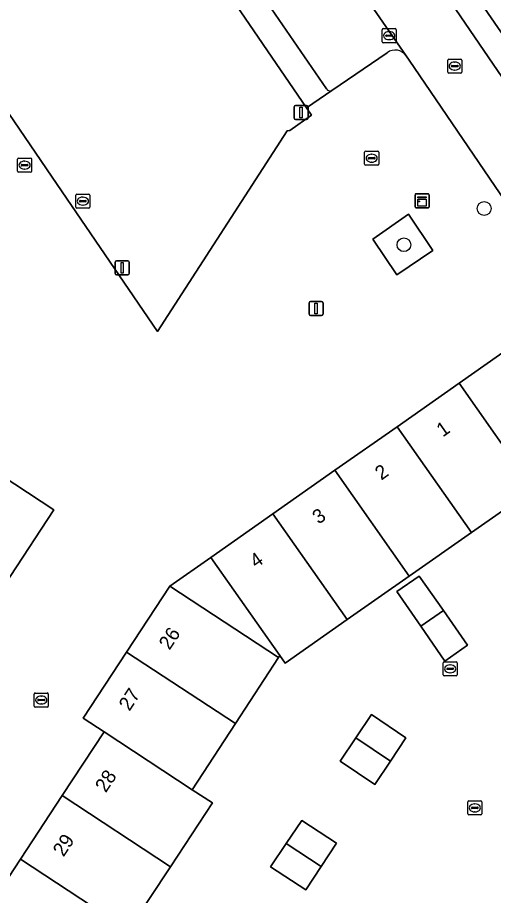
# Model space of a CAD drawing. Extents: x 159279 to 160377, y 384531 to 385888.
# Drawn here: x 159727.4 to 159761.2, y 385249.7 to 385312.1 of the extents above; entities that cross this region are included whole.
import ezdxf

# ---------------------------------------------------------------- set-up
doc = ezdxf.new("R2010")
doc.units = 0
for name, color, linetype in [('IMGEO_Boom', 7, 'Continuous'), ('IMGEO_Erf', 7, 'Continuous'), ('IMGEO_Groenvoorziening', 7, 'Continuous'), ('IMGEO_Kast', 7, 'Continuous'), ('IMGEO_Kolk', 7, 'Continuous'), ('IMGEO_Lichtmast', 7, 'Continuous'), ('IMGEO_Pand', 7, 'Continuous'), ('IMGEO_Pand_nummerreeks', 7, 'Continuous'), ('IMGEO_Parkeervlak_open', 7, 'Continuous'), ('IMGEO_Rijbaan_lokaal_open', 7, 'Continuous'), ('IMGEO_Rioolput', 7, 'Continuous'), ('IMGEO_Voetpad_open', 7, 'Continuous')]:
    doc.layers.add(name, color=color, linetype=linetype)

msp = doc.modelspace()

# ---------------------------------------------------------------- linework, layer by layer
at = {"layer": 'IMGEO_Boom'}
for centre in [(159760.577, 385298.542), (159754.872, 385295.969)]:
    msp.add_circle(centre, 0.489, dxfattribs=at)
at = {"layer": 'IMGEO_Erf'}
for points in [[(159753.69, 385309.617), (159749.752, 385306.933), (159747.948, 385305.703), (159748.302, 385305.185), (159746.756, 385304.076), (159746.565, 385304.054), (159737.36, 385289.798), (159730.231, 385300.25), (159716.416, 385320.539)], [(159724.639, 385247.767), (159727.615, 385252.287), (159730.59, 385256.808), (159733.566, 385261.328), (159732.078, 385262.304), (159735.158, 385266.999), (159738.238, 385271.694), (159741.152, 385273.739), (159745.563, 385276.835), (159749.973, 385279.932), (159754.384, 385283.028), (159758.794, 385286.125), (159762.556, 385288.765), (159763.205, 385289.221), (159766.974, 385291.869), (159765.154, 385294.54), (159755.258, 385309.098), (159755.043, 385309.4)], [(159682.372, 385249.568), (159685.336, 385254.079), (159688.3, 385258.59), (159691.264, 385263.101), (159694.228, 385267.612), (159697.192, 385272.122), (159700.157, 385276.633), (159703.449, 385281.644), (159709.233, 385277.844), (159712.017, 385282.154), (159715.081, 385286.898), (159722.536, 385282.009), (159729.99, 385277.119), (159726.873, 385272.381), (159723.756, 385267.643), (159716.305, 385272.51), (159710.795, 385276.109), (159707.834, 385271.596), (159704.873, 385267.083), (159701.912, 385262.57), (159698.951, 385258.057), (159695.99, 385253.544), (159693.029, 385249.031)], [(159781.083, 385247.058), (159778.256, 385251.212), (159775.013, 385255.979), (159771.773, 385260.741), (159768.67, 385265.302), (159765.567, 385269.863), (159772.37, 385274.482), (159769.556, 385278.618), (159768.626, 385279.859), (159767.733, 385281.164), (159764.078, 385278.599), (159759.666, 385275.504), (159755.255, 385272.408), (159750.844, 385269.313), (159746.431, 385266.216), (159746.051, 385266.757), (159745.965, 385266.625), (159742.897, 385261.922), (159739.83, 385257.22), (159741.259, 385256.281), (159738.274, 385251.749), (159735.298, 385247.229)]]:
    msp.add_lwpolyline(points, dxfattribs=at)
for points in [[(159752.664, 385296.371), (159755.209, 385298.138), (159756.925, 385295.56), (159754.366, 385293.836)], [(159754.362, 385271.315), (159755.959, 385272.41), (159757.677, 385269.95), (159759.394, 385267.491), (159757.783, 385266.366), (159756.072, 385268.841)], [(159752.804, 385257.588), (159750.345, 385259.256), (159751.458, 385260.908), (159752.57, 385262.56), (159755.02, 385260.905), (159753.916, 385259.252)], [(159749.539, 385252.6), (159748.997, 385251.772), (159747.908, 385250.105), (159745.396, 385251.741), (159746.501, 385253.387), (159747.605, 385255.033), (159750.081, 385253.428)]]:
    msp.add_lwpolyline(points, close=True, dxfattribs=at)
msp.add_arc((159754.258, 385308.831), 0.97, 35.93077, 125.84573, dxfattribs=at)
at = {"layer": 'IMGEO_Groenvoorziening'}
for points in [[(159729.025, 385333.402), (159714.414, 385323.498), (159716.416, 385320.539), (159730.231, 385300.25), (159737.36, 385289.798), (159746.565, 385304.054), (159746.756, 385304.076), (159748.302, 385305.185), (159747.948, 385305.703)], [(159752.664, 385296.371), (159754.366, 385293.836), (159756.925, 385295.56), (159755.209, 385298.138)]]:
    msp.add_lwpolyline(points, close=True, dxfattribs=at)
at = {"layer": 'IMGEO_Kast'}
for p, q in [((159755.739, 385299.583), (159756.58, 385299.583)), ((159756.58, 385299.583), (159755.739, 385299.583)), ((159755.664, 385298.658), (159755.664, 385299.499)), ((159755.664, 385299.499), (159755.664, 385298.658)), ((159756.664, 385299.508), (159756.664, 385298.667)), ((159756.664, 385298.667), (159756.664, 385299.508)), ((159756.589, 385298.583), (159755.748, 385298.583)), ((159755.748, 385298.583), (159756.589, 385298.583))]:
    msp.add_line(p, q, dxfattribs=at)
for points in [[(159755.859, 385299.373), (159756.459, 385299.373), (159756.459, 385299.288), (159755.859, 385299.288), (159755.859, 385299.373)], [(159755.859, 385299.198), (159756.459, 385299.198), (159756.459, 385298.709), (159755.859, 385298.709), (159755.859, 385299.198)]]:
    msp.add_lwpolyline(points, dxfattribs=at)
msp.add_circle((159755.943, 385299.047), 0.0377, dxfattribs=at)
for centre, start, end in [((159755.742, 385299.505), 92.4484, 184.28452), ((159755.742, 385299.505), 92.4484, 184.28452), ((159756.586, 385299.505), 2.4484, 94.28452), ((159756.586, 385299.505), 2.4484, 94.28452), ((159755.742, 385298.661), 182.4484, 274.28452), ((159755.742, 385298.661), 182.4484, 274.28452), ((159756.586, 385298.661), 272.4484, 4.28452), ((159756.586, 385298.661), 272.4484, 4.28452)]:
    msp.add_arc(centre, 0.0779, start, end, dxfattribs=at)
at = {"layer": 'IMGEO_Kolk'}
for p, q in [((159753.328, 385310.401), (159753.328, 385311.253)), ((159753.403, 385311.327), (159754.255, 385311.327)), ((159753.587, 385310.821), (159753.587, 385310.833)), ((159754.025, 385310.784), (159753.627, 385310.784)), ((159753.63, 385310.87), (159754.028, 385310.87)), ((159753.816, 385311.107), (159753.841, 385311.107)), ((159754.071, 385310.833), (159754.071, 385310.821)), ((159754.329, 385311.253), (159754.329, 385310.401)), ((159754.255, 385310.327), (159753.403, 385310.327)), ((159753.839, 385310.547), (159753.814, 385310.547)), ((159752.081, 385301.69), (159752.081, 385302.542)), ((159752.156, 385302.616), (159753.008, 385302.616)), ((159752.34, 385302.11), (159752.34, 385302.122)), ((159752.778, 385302.073), (159752.38, 385302.073)), ((159752.383, 385302.159), (159752.781, 385302.159)), ((159752.569, 385302.396), (159752.594, 385302.396)), ((159752.824, 385302.122), (159752.824, 385302.11)), ((159753.082, 385302.542), (159753.082, 385301.69)), ((159753.008, 385301.616), (159752.156, 385301.616)), ((159752.592, 385301.836), (159752.567, 385301.836)), ((159731.627, 385299.565), (159732.479, 385299.565)), ((159731.552, 385298.639), (159731.552, 385299.491)), ((159731.811, 385299.059), (159731.811, 385299.071)), ((159732.249, 385299.022), (159731.851, 385299.022)), ((159731.854, 385299.108), (159732.252, 385299.108)), ((159732.04, 385299.345), (159732.065, 385299.345)), ((159732.295, 385299.071), (159732.295, 385299.059)), ((159732.553, 385299.491), (159732.553, 385298.639)), ((159732.479, 385298.565), (159731.627, 385298.565)), ((159732.063, 385298.785), (159732.038, 385298.785)), ((159759.412, 385255.501), (159759.412, 385256.353)), ((159759.487, 385256.427), (159760.339, 385256.427)), ((159759.671, 385255.921), (159759.671, 385255.933)), ((159760.109, 385255.884), (159759.711, 385255.884)), ((159759.714, 385255.97), (159760.112, 385255.97)), ((159759.9, 385256.207), (159759.925, 385256.207)), ((159760.155, 385255.933), (159760.155, 385255.921)), ((159760.413, 385256.353), (159760.413, 385255.501)), ((159760.339, 385255.427), (159759.487, 385255.427)), ((159759.923, 385255.647), (159759.898, 385255.647))]:
    msp.add_line(p, q, dxfattribs=at)
for points in [[(159753.328, 385310.401), (159753.328, 385311.253)], [(159753.403, 385311.327), (159754.255, 385311.327)], [(159754.329, 385311.253), (159754.329, 385310.401)], [(159754.255, 385310.327), (159753.403, 385310.327)], [(159752.081, 385301.69), (159752.081, 385302.542)], [(159752.156, 385302.616), (159753.008, 385302.616)], [(159753.082, 385302.542), (159753.082, 385301.69)], [(159753.008, 385301.616), (159752.156, 385301.616)], [(159731.627, 385299.565), (159732.479, 385299.565)], [(159731.552, 385298.639), (159731.552, 385299.491)], [(159732.553, 385299.491), (159732.553, 385298.639)], [(159732.479, 385298.565), (159731.627, 385298.565)], [(159759.412, 385255.501), (159759.412, 385256.353)], [(159759.487, 385256.427), (159760.339, 385256.427)], [(159760.413, 385256.353), (159760.413, 385255.501)], [(159760.339, 385255.427), (159759.487, 385255.427)]]:
    msp.add_lwpolyline(points, dxfattribs=at)
for centre, radius, start, end in [((159753.405, 385311.251), 0.0765, 91.55205, 178.44795), ((159753.405, 385311.251), 0.0765, 91.55205, 178.44795), ((159753.627, 385310.83), 0.0403, 85.87752, 175.75265), ((159753.624, 385310.82), 0.0366, 178.93798, 274.71019), ((159754.028, 385310.827), 0.043, 264.86636, 352.45326), ((159754.032, 385310.832), 0.0386, 1.73085, 96.63898), ((159754.253, 385311.251), 0.0765, 1.55205, 88.44795), ((159754.253, 385311.251), 0.0765, 1.55205, 88.44795), ((159753.405, 385310.403), 0.0765, 181.55205, 268.44795), ((159753.405, 385310.403), 0.0765, 181.55205, 268.44795), ((159754.253, 385310.403), 0.0765, 271.55205, 358.44795), ((159754.253, 385310.403), 0.0765, 271.55205, 358.44795), ((159752.158, 385302.54), 0.0765, 91.55205, 178.44795), ((159752.158, 385302.54), 0.0765, 91.55205, 178.44795), ((159752.38, 385302.119), 0.0403, 85.87752, 175.75265), ((159752.377, 385302.109), 0.0366, 178.93798, 274.71019), ((159752.781, 385302.116), 0.043, 264.86636, 352.45326), ((159752.785, 385302.121), 0.0386, 1.73085, 96.63898), ((159753.006, 385302.54), 0.0765, 1.55205, 88.44795), ((159753.006, 385302.54), 0.0765, 1.55205, 88.44795), ((159752.158, 385301.692), 0.0765, 181.55205, 268.44795), ((159752.158, 385301.692), 0.0765, 181.55205, 268.44795), ((159753.006, 385301.692), 0.0765, 271.55205, 358.44795), ((159753.006, 385301.692), 0.0765, 271.55205, 358.44795), ((159731.629, 385299.489), 0.0765, 91.55205, 178.44795), ((159731.629, 385299.489), 0.0765, 91.55205, 178.44795), ((159732.477, 385299.489), 0.0765, 1.55205, 88.44795), ((159732.477, 385299.489), 0.0765, 1.55205, 88.44795), ((159731.851, 385299.068), 0.0403, 85.87752, 175.75265), ((159731.848, 385299.058), 0.0366, 178.93798, 274.71019), ((159732.252, 385299.065), 0.043, 264.86636, 352.45326), ((159732.256, 385299.07), 0.0386, 1.73085, 96.63898), ((159731.629, 385298.641), 0.0765, 181.55205, 268.44795), ((159731.629, 385298.641), 0.0765, 181.55205, 268.44795), ((159732.477, 385298.641), 0.0765, 271.55205, 358.44795), ((159732.477, 385298.641), 0.0765, 271.55205, 358.44795), ((159759.489, 385256.351), 0.0765, 91.55205, 178.44795), ((159759.489, 385256.351), 0.0765, 91.55205, 178.44795), ((159759.711, 385255.93), 0.0403, 85.87752, 175.75265), ((159759.708, 385255.92), 0.0366, 178.93798, 274.71019), ((159760.112, 385255.927), 0.043, 264.86636, 352.45326), ((159760.116, 385255.932), 0.0386, 1.73085, 96.63898), ((159760.337, 385256.351), 0.0765, 1.55205, 88.44795), ((159760.337, 385256.351), 0.0765, 1.55205, 88.44795), ((159759.489, 385255.503), 0.0765, 181.55205, 268.44795), ((159759.489, 385255.503), 0.0765, 181.55205, 268.44795), ((159760.337, 385255.503), 0.0765, 271.55205, 358.44795), ((159760.337, 385255.503), 0.0765, 271.55205, 358.44795)]:
    msp.add_arc(centre, radius, start, end, dxfattribs=at)
for centre, major_axis, ratio, start_param, end_param in [((159753.815, 385310.827), (-0.387, 0.002), 0.722429, 4.712389, 7.853982), ((159753.84, 385310.827), (-0.39, 0.002), 0.717154, 1.570796, 4.712389), ((159752.568, 385302.116), (-0.387, 0.002), 0.722429, 4.712389, 7.853982), ((159752.593, 385302.116), (-0.39, 0.002), 0.717154, 1.570796, 4.712389), ((159732.039, 385299.065), (-0.387, 0.002), 0.722429, 4.712389, 7.853982), ((159732.064, 385299.065), (-0.39, 0.002), 0.717154, 1.570796, 4.712389), ((159759.899, 385255.927), (-0.387, 0.002), 0.722429, 4.712389, 7.853982), ((159759.924, 385255.927), (-0.39, 0.002), 0.717154, 1.570796, 4.712389)]:
    msp.add_ellipse(centre, major_axis=major_axis, ratio=ratio, start_param=start_param, end_param=end_param, dxfattribs=at)
at = {"layer": 'IMGEO_Lichtmast'}
for p, q in [((159747.066, 385304.972), (159747.066, 385305.772)), ((159747.066, 385305.772), (159747.066, 385304.972)), ((159747.166, 385305.872), (159747.956, 385305.872)), ((159747.956, 385305.872), (159747.166, 385305.872)), ((159748.056, 385305.772), (159748.056, 385304.972)), ((159748.056, 385304.972), (159748.056, 385305.772)), ((159747.956, 385304.872), (159747.166, 385304.872)), ((159747.166, 385304.872), (159747.956, 385304.872)), ((159734.349, 385293.922), (159734.349, 385294.722)), ((159734.349, 385294.722), (159734.349, 385293.922)), ((159734.449, 385294.822), (159735.239, 385294.822)), ((159735.239, 385294.822), (159734.449, 385294.822)), ((159735.339, 385294.722), (159735.339, 385293.922)), ((159735.339, 385293.922), (159735.339, 385294.722)), ((159735.239, 385293.822), (159734.449, 385293.822)), ((159734.449, 385293.822), (159735.239, 385293.822)), ((159748.132, 385291.038), (159748.132, 385291.838)), ((159748.132, 385291.838), (159748.132, 385291.038)), ((159748.232, 385291.938), (159749.022, 385291.938)), ((159749.022, 385291.938), (159748.232, 385291.938)), ((159749.122, 385291.838), (159749.122, 385291.038)), ((159749.122, 385291.038), (159749.122, 385291.838)), ((159749.022, 385290.938), (159748.232, 385290.938)), ((159748.232, 385290.938), (159749.022, 385290.938))]:
    msp.add_line(p, q, dxfattribs=at)
for points in [[(159747.486, 385305.747), (159747.636, 385305.747), (159747.636, 385304.997), (159747.486, 385304.997), (159747.486, 385305.747)], [(159734.769, 385294.697), (159734.919, 385294.697), (159734.919, 385293.947), (159734.769, 385293.947), (159734.769, 385294.697)], [(159748.552, 385291.813), (159748.702, 385291.813), (159748.702, 385291.063), (159748.552, 385291.063), (159748.552, 385291.813)]]:
    msp.add_lwpolyline(points, dxfattribs=at)
for centre, start, end in [((159747.166, 385305.772), 90, 180), ((159747.166, 385305.772), 90, 180), ((159747.956, 385305.772), 0, 90), ((159747.956, 385305.772), 360, 90), ((159747.166, 385304.972), 180, 270), ((159747.166, 385304.972), 180, 270), ((159747.956, 385304.972), 270, 0), ((159747.956, 385304.972), 270, 0), ((159734.449, 385294.722), 90, 180), ((159734.449, 385294.722), 90, 180), ((159735.239, 385294.722), 0, 90), ((159735.239, 385294.722), 360, 90), ((159734.449, 385293.922), 180, 270), ((159734.449, 385293.922), 180, 270), ((159735.239, 385293.922), 270, 0), ((159735.239, 385293.922), 270, 0), ((159748.232, 385291.838), 90, 180), ((159748.232, 385291.838), 90, 180), ((159749.022, 385291.838), 0, 90), ((159749.022, 385291.838), 360, 90), ((159748.232, 385291.038), 180, 270), ((159748.232, 385291.038), 180, 270), ((159749.022, 385291.038), 270, 0), ((159749.022, 385291.038), 270, 0)]:
    msp.add_arc(centre, 0.1, start, end, dxfattribs=at)
at = {"layer": 'IMGEO_Pand'}
for points in [[(159763.205, 385289.221), (159762.556, 385288.765), (159758.794, 385286.125), (159764.078, 385278.599), (159767.733, 385281.164), (159768.468, 385281.68)], [(159758.794, 385286.125), (159754.384, 385283.028), (159759.666, 385275.504), (159764.078, 385278.599)], [(159754.384, 385283.028), (159749.973, 385279.932), (159755.255, 385272.408), (159759.666, 385275.504)], [(159722.536, 385282.009), (159719.432, 385277.276), (159726.873, 385272.381), (159729.99, 385277.119)], [(159749.973, 385279.932), (159745.563, 385276.835), (159750.844, 385269.313), (159755.255, 385272.408)], [(159745.563, 385276.835), (159741.152, 385273.739), (159746.051, 385266.757), (159746.431, 385266.216), (159750.844, 385269.313)], [(159741.152, 385273.739), (159738.238, 385271.694), (159745.965, 385266.625), (159746.051, 385266.757)], [(159754.362, 385271.315), (159756.072, 385268.841), (159757.677, 385269.95), (159755.959, 385272.41)], [(159738.238, 385271.694), (159735.158, 385266.999), (159742.897, 385261.922), (159745.965, 385266.625)], [(159757.677, 385269.95), (159756.072, 385268.841), (159757.783, 385266.366), (159759.394, 385267.491)], [(159735.158, 385266.999), (159732.078, 385262.304), (159733.566, 385261.328), (159739.83, 385257.22), (159742.897, 385261.922)], [(159752.57, 385262.56), (159751.458, 385260.908), (159753.916, 385259.252), (159755.02, 385260.905)], [(159733.566, 385261.328), (159730.59, 385256.808), (159738.274, 385251.749), (159741.259, 385256.281), (159739.83, 385257.22)], [(159753.916, 385259.252), (159751.458, 385260.908), (159750.345, 385259.256), (159752.804, 385257.588)], [(159730.59, 385256.808), (159727.615, 385252.287), (159735.298, 385247.229), (159738.274, 385251.749)], [(159746.501, 385253.387), (159748.997, 385251.772), (159749.539, 385252.6), (159750.081, 385253.428), (159747.605, 385255.033)], [(159748.997, 385251.772), (159746.501, 385253.387), (159745.396, 385251.741), (159747.908, 385250.105)], [(159727.615, 385252.287), (159724.639, 385247.767), (159732.321, 385242.71), (159735.298, 385247.229)]]:
    msp.add_lwpolyline(points, close=True, dxfattribs=at)
at = {"layer": 'IMGEO_Parkeervlak_open'}
for points in [[(159755.043, 385309.4), (159735.892, 385337.052)], [(159751.001, 385323.779), (159774.04, 385290.042)], [(159762.489, 385310.044), (159759.66, 385314.175), (159754.007, 385322.466)], [(159742.912, 385316.558), (159743.905, 385315.025), (159749.375, 385307.038)], [(159749.752, 385306.933), (159753.69, 385309.617)]]:
    msp.add_lwpolyline(points, dxfattribs=at)
for centre, radius, start, end in [((159754.258, 385308.831), 0.97, 35.93077, 125.84573), ((159749.63, 385307.223), 0.315, 216.02469, 292.84872)]:
    msp.add_arc(centre, radius, start, end, dxfattribs=at)
at = {"layer": 'IMGEO_Rijbaan_lokaal_open'}
msp.add_lwpolyline([(159735.892, 385337.052), (159755.043, 385309.4), (159755.258, 385309.098), (159765.154, 385294.54), (159766.974, 385291.869), (159769.994, 385287.435), (159774.04, 385290.042), (159751.001, 385323.779)], dxfattribs=at)
at = {"layer": 'IMGEO_Rioolput'}
for p, q in [((159757.988, 385308.24), (159757.988, 385309.092)), ((159758.063, 385309.166), (159758.915, 385309.166)), ((159758.476, 385308.946), (159758.501, 385308.946)), ((159758.989, 385309.092), (159758.989, 385308.24)), ((159758.247, 385308.66), (159758.247, 385308.672)), ((159758.685, 385308.623), (159758.287, 385308.623)), ((159758.29, 385308.709), (159758.688, 385308.709)), ((159758.499, 385308.386), (159758.474, 385308.386)), ((159758.731, 385308.672), (159758.731, 385308.66)), ((159758.915, 385308.166), (159758.063, 385308.166)), ((159727.411, 385301.198), (159727.411, 385302.05)), ((159727.486, 385302.124), (159728.338, 385302.124)), ((159728.412, 385302.05), (159728.412, 385301.198)), ((159727.67, 385301.618), (159727.67, 385301.63)), ((159728.108, 385301.581), (159727.71, 385301.581)), ((159727.713, 385301.667), (159728.111, 385301.667)), ((159727.899, 385301.904), (159727.924, 385301.904)), ((159728.154, 385301.63), (159728.154, 385301.618)), ((159728.338, 385301.124), (159727.486, 385301.124)), ((159727.922, 385301.344), (159727.897, 385301.344)), ((159757.658, 385265.388), (159757.658, 385266.24)), ((159757.733, 385266.314), (159758.585, 385266.314)), ((159757.917, 385265.808), (159757.917, 385265.82)), ((159757.96, 385265.857), (159758.358, 385265.857)), ((159758.146, 385266.094), (159758.171, 385266.094)), ((159758.401, 385265.82), (159758.401, 385265.808)), ((159758.659, 385266.24), (159758.659, 385265.388)), ((159758.585, 385265.314), (159757.733, 385265.314)), ((159758.355, 385265.771), (159757.957, 385265.771)), ((159758.169, 385265.534), (159758.144, 385265.534)), ((159728.595, 385263.17), (159728.595, 385264.022)), ((159728.67, 385264.096), (159729.522, 385264.096)), ((159729.596, 385264.022), (159729.596, 385263.17)), ((159728.854, 385263.59), (159728.854, 385263.602)), ((159729.292, 385263.553), (159728.894, 385263.553)), ((159728.897, 385263.639), (159729.295, 385263.639)), ((159729.083, 385263.876), (159729.108, 385263.876)), ((159729.338, 385263.602), (159729.338, 385263.59)), ((159729.522, 385263.096), (159728.67, 385263.096)), ((159729.106, 385263.316), (159729.081, 385263.316))]:
    msp.add_line(p, q, dxfattribs=at)
for points in [[(159757.988, 385308.24), (159757.988, 385309.092)], [(159758.063, 385309.166), (159758.915, 385309.166)], [(159758.989, 385309.092), (159758.989, 385308.24)], [(159758.915, 385308.166), (159758.063, 385308.166)], [(159727.411, 385301.198), (159727.411, 385302.05)], [(159727.486, 385302.124), (159728.338, 385302.124)], [(159728.412, 385302.05), (159728.412, 385301.198)], [(159728.338, 385301.124), (159727.486, 385301.124)], [(159757.658, 385265.388), (159757.658, 385266.24)], [(159757.733, 385266.314), (159758.585, 385266.314)], [(159758.659, 385266.24), (159758.659, 385265.388)], [(159758.585, 385265.314), (159757.733, 385265.314)], [(159728.595, 385263.17), (159728.595, 385264.022)], [(159728.67, 385264.096), (159729.522, 385264.096)], [(159729.596, 385264.022), (159729.596, 385263.17)], [(159729.522, 385263.096), (159728.67, 385263.096)]]:
    msp.add_lwpolyline(points, dxfattribs=at)
for centre, radius, start, end in [((159758.065, 385309.09), 0.0765, 91.55205, 178.44795), ((159758.065, 385309.09), 0.0765, 91.55205, 178.44795), ((159758.913, 385309.09), 0.0765, 1.55205, 88.44795), ((159758.913, 385309.09), 0.0765, 1.55205, 88.44795), ((159758.287, 385308.669), 0.0403, 85.87752, 175.75265), ((159758.284, 385308.659), 0.0366, 178.93798, 274.71019), ((159758.688, 385308.666), 0.043, 264.86636, 352.45326), ((159758.692, 385308.671), 0.0386, 1.73085, 96.63898), ((159758.065, 385308.242), 0.0765, 181.55205, 268.44795), ((159758.065, 385308.242), 0.0765, 181.55205, 268.44795), ((159758.913, 385308.242), 0.0765, 271.55205, 358.44795), ((159758.913, 385308.242), 0.0765, 271.55205, 358.44795), ((159727.488, 385302.048), 0.0765, 91.55205, 178.44795), ((159727.488, 385302.048), 0.0765, 91.55205, 178.44795), ((159728.336, 385302.048), 0.0765, 1.55205, 88.44795), ((159728.336, 385302.048), 0.0765, 1.55205, 88.44795), ((159727.71, 385301.627), 0.0403, 85.87752, 175.75265), ((159727.707, 385301.617), 0.0366, 178.93798, 274.71019), ((159728.111, 385301.624), 0.043, 264.86636, 352.45326), ((159728.115, 385301.629), 0.0386, 1.73085, 96.63898), ((159727.488, 385301.2), 0.0765, 181.55205, 268.44795), ((159727.488, 385301.2), 0.0765, 181.55205, 268.44795), ((159728.336, 385301.2), 0.0765, 271.55205, 358.44795), ((159728.336, 385301.2), 0.0765, 271.55205, 358.44795), ((159757.735, 385266.238), 0.0765, 91.55205, 178.44795), ((159757.735, 385266.238), 0.0765, 91.55205, 178.44795), ((159757.957, 385265.817), 0.0403, 85.87752, 175.75265), ((159758.362, 385265.819), 0.0386, 1.73085, 96.63898), ((159758.583, 385266.238), 0.0765, 1.55205, 88.44795), ((159758.583, 385266.238), 0.0765, 1.55205, 88.44795), ((159757.735, 385265.39), 0.0765, 181.55205, 268.44795), ((159757.735, 385265.39), 0.0765, 181.55205, 268.44795), ((159757.954, 385265.807), 0.0366, 178.93798, 274.71019), ((159758.358, 385265.814), 0.043, 264.86636, 352.45326), ((159758.583, 385265.39), 0.0765, 271.55205, 358.44795), ((159758.583, 385265.39), 0.0765, 271.55205, 358.44795), ((159728.672, 385264.02), 0.0765, 91.55205, 178.44795), ((159728.672, 385264.02), 0.0765, 91.55205, 178.44795), ((159729.52, 385264.02), 0.0765, 1.55205, 88.44795), ((159729.52, 385264.02), 0.0765, 1.55205, 88.44795), ((159728.894, 385263.599), 0.0403, 85.87752, 175.75265), ((159728.891, 385263.589), 0.0366, 178.93798, 274.71019), ((159729.295, 385263.596), 0.043, 264.86636, 352.45326), ((159729.299, 385263.601), 0.0386, 1.73085, 96.63898), ((159728.672, 385263.172), 0.0765, 181.55205, 268.44795), ((159728.672, 385263.172), 0.0765, 181.55205, 268.44795), ((159729.52, 385263.172), 0.0765, 271.55205, 358.44795), ((159729.52, 385263.172), 0.0765, 271.55205, 358.44795)]:
    msp.add_arc(centre, radius, start, end, dxfattribs=at)
for centre, major_axis, ratio, start_param, end_param in [((159758.475, 385308.666), (-0.387, 0.002), 0.722429, 4.712389, 7.853982), ((159758.5, 385308.666), (-0.39, 0.002), 0.717154, 1.570796, 4.712389), ((159727.898, 385301.624), (-0.387, 0.002), 0.722429, 4.712389, 7.853982), ((159727.923, 385301.624), (-0.39, 0.002), 0.717154, 1.570796, 4.712389), ((159758.145, 385265.814), (-0.387, 0.002), 0.722429, 4.712389, 7.853982), ((159758.17, 385265.814), (-0.39, 0.002), 0.717154, 1.570796, 4.712389), ((159729.082, 385263.596), (-0.387, 0.002), 0.722429, 4.712389, 7.853982), ((159729.107, 385263.596), (-0.39, 0.002), 0.717154, 1.570796, 4.712389)]:
    msp.add_ellipse(centre, major_axis=major_axis, ratio=ratio, start_param=start_param, end_param=end_param, dxfattribs=at)
at = {"layer": 'IMGEO_Voetpad_open'}
for points in [[(159729.126, 385338.422), (159729.025, 385333.402), (159747.948, 385305.703), (159749.752, 385306.933)], [(159749.375, 385307.038), (159743.905, 385315.025), (159742.912, 385316.558)], [(159759.66, 385314.175), (159762.489, 385310.044)]]:
    msp.add_lwpolyline(points, dxfattribs=at)
msp.add_arc((159749.63, 385307.223), 0.315, 216.02469, 292.84872, dxfattribs=at)

# ---------------------------------------------------------------- texts
at = {"layer": 'IMGEO_Pand_nummerreeks'}
for s, rotation, p in [('1', 35.07648, (159757.634, 385282.255)), ('2', 35.06502, (159753.265, 385279.188)), ('3', 35.07648, (159748.812, 385276.061)), ('4', 35.06502, (159744.361, 385272.937)), ('26', 56.73428, (159738.211, 385267.095)), ('27', 56.73428, (159735.364, 385262.755)), ('28', 56.64261, (159733.682, 385256.958)), ('29', 56.64261, (159730.678, 385252.395))]:
    msp.add_text(s, height=1, rotation=rotation, dxfattribs=at).set_placement(p)

doc.saveas('drawing.dxf')
